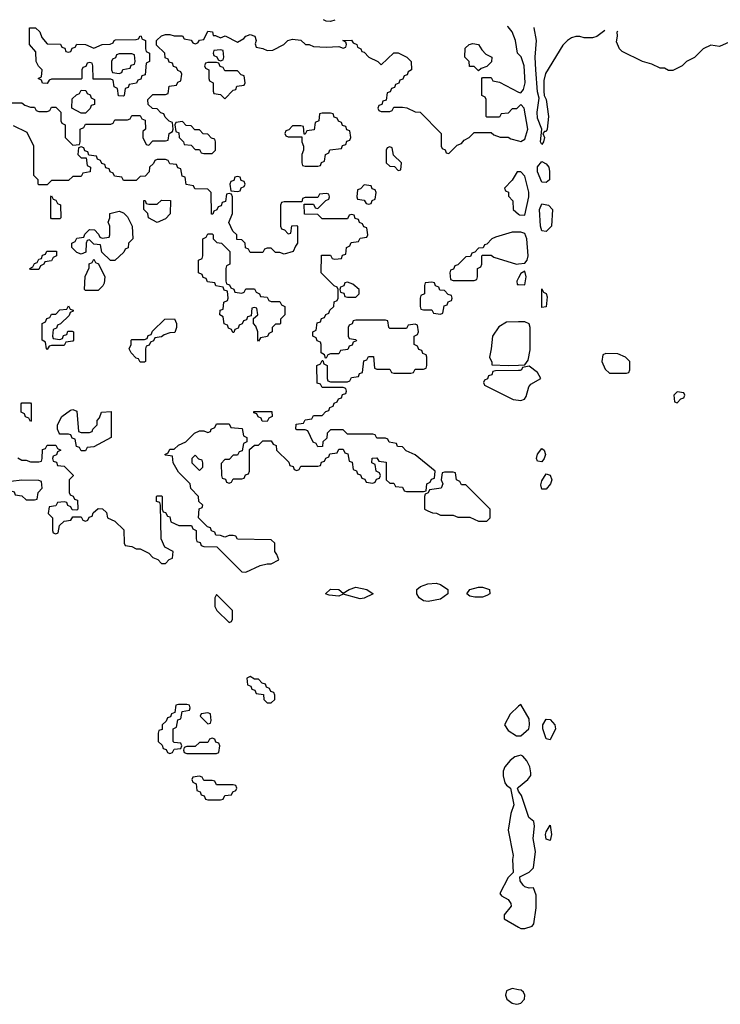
# Model space of a CAD drawing. Header units: inches. Extents: x 2701323 to 2964515, y 494916 to 722124.
# Tile 386 of 656: x 2777639 to 2780954, y 713886 to 718548. Entities that reach past the tile are written whole.
import ezdxf

# ---------------------------------------------------------------- set-up
doc = ezdxf.new("R2010")
doc.units = ezdxf.units.IN
doc.header["$MEASUREMENT"] = 0
doc.layers.add('C7771', color=7, linetype='Continuous')
doc.layers.add('C7781', color=7, linetype='Continuous')

msp = doc.modelspace()

# ---------------------------------------------------------------- linework, layer by layer
at = {"layer": 'C7771', "color": 2, "elevation": 14}
for points in [[(2779130.1, 718546.2), (2779110, 718539.3), (2779090, 718540.9), (2779077.1, 718548.2)], [(2777490, 718154), (2777650, 718154), (2777663.6, 718143.6), (2777690, 718134), (2777710, 718134), (2777718, 718118), (2777730, 718114), (2777770, 718114), (2777782, 718118), (2777790, 718134), (2777810, 718134), (2777834, 718110), (2777834, 718070), (2777838, 718058), (2777854, 718050), (2777854, 717990), (2777890, 717954), (2777922, 717958), (2777926, 717970), (2777926, 718030), (2777942, 718038), (2777950, 718054), (2778070, 718054), (2778082, 718058), (2778090, 718074), (2778150, 718074), (2778162, 718078), (2778170, 718094), (2778210, 718094), (2778218, 718078), (2778232.7, 718072.7), (2778234, 718030), (2778222, 718018), (2778222, 717990), (2778238, 717958), (2778250, 717954), (2778270, 717974), (2778330, 717974), (2778342, 717978), (2778346, 718010), (2778362, 718018), (2778366, 718030), (2778362, 718062), (2778347.3, 718067.3), (2778327.3, 718087.3), (2778322, 718102), (2778307.3, 718107.3), (2778290, 718126), (2778267.3, 718127.3), (2778247.3, 718147.3), (2778246, 718170), (2778270, 718194), (2778330, 718194), (2778342, 718198), (2778347.3, 718232.7), (2778382, 718238), (2778387.3, 718252.7), (2778402, 718258), (2778406, 718290), (2778402, 718302), (2778387.3, 718307.3), (2778382, 718322), (2778367.3, 718327.3), (2778362, 718342), (2778347.3, 718347.3), (2778342, 718362), (2778327.3, 718367.3), (2778326, 718390), (2778287.3, 718427.3), (2778286, 718450), (2778310, 718471.3), (2778330, 718478), (2778350, 718478), (2778370, 718472), (2778410, 718472), (2778418, 718458), (2778450, 718452), (2778458, 718438), (2778470, 718434), (2778482, 718438), (2778490, 718452), (2778510, 718454), (2778530, 718494), (2778552, 718490), (2778554, 718474), (2778566, 718474), (2778590, 718462), (2778611, 718471), (2778670, 718442), (2778700.4, 718459.6), (2778709.1, 718470.9), (2778730, 718478), (2778751.3, 718470), (2778758, 718450), (2778754, 718434), (2778758, 718418), (2778790, 718412), (2778810, 718402), (2778836.4, 718403.6), (2778888.9, 718431.1), (2778908, 718450), (2778930, 718456), (2778970, 718451), (2778991.3, 718431.3), (2779008.7, 718431.3), (2779030, 718422), (2779090, 718418), (2779150, 718422), (2779170, 718414), (2779182, 718418), (2779186, 718430), (2779182, 718442), (2779168, 718450), (2779210, 718451), (2779218, 718438), (2779234, 718430), (2779238, 718418), (2779254, 718410), (2779258, 718398), (2779270, 718394), (2779291.3, 718371.3), (2779334, 718350), (2779350, 718334), (2779410, 718392), (2779430, 718392), (2779470.9, 718370.9), (2779492, 718350), (2779494, 718310), (2779478, 718302), (2779472.7, 718287.3), (2779458, 718282), (2779452.7, 718267.3), (2779438, 718262), (2779432.7, 718247.3), (2779418, 718242), (2779412.7, 718227.3), (2779398, 718222), (2779392.7, 718207.3), (2779378, 718202), (2779372.7, 718167.3), (2779358, 718162), (2779352.7, 718147.3), (2779338, 718142), (2779334, 718130), (2779338, 718118), (2779350, 718114), (2779390, 718114), (2779402, 718118), (2779410, 718134), (2779450, 718134), (2779471.6, 718131.6), (2779510, 718112), (2779534, 718110), (2779634, 718010), (2779634, 717950), (2779638, 717938), (2779652.7, 717932.7), (2779658, 717918), (2779670, 717914), (2779710, 717954), (2779730, 717962), (2779742, 717978), (2779766, 717990), (2779790, 718014), (2779870, 718014), (2779883.6, 718003.6), (2779912.7, 717992.7), (2779950, 717992), (2779963.6, 717983.6), (2780000, 717974)], [(2780000, 718385), (2779995.3, 718390), (2779985.2, 718450), (2779969.3, 718490), (2779950, 718514), (2779946.9, 718516.1)], [(2780000, 718136), (2779990, 718126), (2779970, 718126), (2779950, 718106), (2779918, 718102), (2779910, 718086), (2779850, 718086), (2779846, 718090), (2779846, 718170), (2779842, 718182), (2779826, 718190), (2779826, 718270), (2779830, 718274), (2779870, 718274), (2779878, 718258), (2779910, 718252), (2780000, 718205.5)], [(2777630, 716474), (2777650, 716462), (2777670, 716462), (2777690, 716454), (2777730, 716454), (2777742, 716458), (2777746, 716470), (2777747.3, 716512.7), (2777762, 716518), (2777770, 716534), (2777810, 716534), (2777818, 716518), (2777834, 716510), (2777818, 716502), (2777812.7, 716487.3), (2777798, 716482), (2777794, 716470), (2777798, 716458), (2777812.7, 716452.7), (2777818, 716438), (2777850, 716434), (2777891.6, 716391.6), (2777891.6, 716388.4), (2777874, 716370), (2777874, 716310), (2777878, 716298), (2777892.7, 716292.7), (2777898, 716278), (2777912.7, 716272.7), (2777914, 716230), (2777910, 716226), (2777887.3, 716227.3), (2777882, 716242), (2777867.3, 716247.3), (2777862, 716262), (2777850, 716266), (2777818, 716262), (2777810, 716246), (2777778, 716242), (2777774, 716210), (2777794, 716190), (2777794, 716130), (2777798, 716118), (2777810, 716114), (2777822, 716118), (2777827.3, 716152.7), (2777850, 716174), (2777882, 716178), (2777890, 716194), (2777930, 716194), (2777938, 716178), (2777950, 716174), (2777962, 716178), (2777967.3, 716192.7), (2777982, 716198), (2777987.3, 716212.7), (2778010, 716234), (2778031.6, 716231.6), (2778050, 716214), (2778054, 716190), (2778090, 716174), (2778132.7, 716132.7), (2778134, 716070), (2778138, 716058), (2778170, 716054), (2778190, 716042), (2778210, 716042), (2778250, 716022), (2778270, 716002), (2778292.7, 715992.7), (2778310, 715974), (2778330, 715974), (2778347.3, 715992.7), (2778362, 715998), (2778366, 716030), (2778326, 716050), (2778308, 716090), (2778306, 716250), (2778302, 716262), (2778287.3, 716267.3), (2778286, 716290), (2778290, 716294), (2778310, 716294), (2778314, 716290), (2778314, 716230), (2778318, 716218), (2778330, 716214), (2778338, 716198), (2778350, 716194), (2778354, 716170), (2778392.7, 716152.7), (2778452.7, 716152.7), (2778458, 716138), (2778474, 716130), (2778474, 716090), (2778478, 716078), (2778492.7, 716072.7), (2778498, 716058), (2778510, 716054), (2778572.7, 716052.7), (2778690, 715934), (2778710, 715932), (2778776.5, 715963.5), (2778810, 715972), (2778830, 715972), (2778866, 715990), (2778856.4, 716016.4), (2778846, 716030), (2778846, 716070), (2778830, 716086), (2778670, 716088), (2778662, 716102), (2778650, 716106), (2778630, 716106), (2778610, 716098), (2778590, 716106), (2778567.3, 716107.3), (2778562, 716122), (2778547.3, 716127.3), (2778542, 716142), (2778527.3, 716147.3), (2778486, 716190), (2778488, 716232), (2778502, 716238), (2778506, 716250), (2778487.3, 716267.3), (2778486, 716290), (2778448.4, 716328.4), (2778446, 716350), (2778390, 716406), (2778366, 716450), (2778362, 716482), (2778330, 716486), (2778326, 716490), (2778342, 716498), (2778350, 716514), (2778370, 716514), (2778390, 716534), (2778426, 716550), (2778466, 716590), (2778490, 716602), (2778510, 716602), (2778530, 716594), (2778542, 716598), (2778546, 716610), (2778562, 716618), (2778570, 716634), (2778630, 716634), (2778638, 716618), (2778692.7, 716612.7), (2778698, 716578), (2778714, 716570), (2778714, 716550), (2778698, 716542), (2778692.7, 716507.3), (2778678, 716502), (2778670, 716486), (2778650, 716486), (2778630, 716466), (2778610, 716466), (2778592.7, 716447.3), (2778594, 716390), (2778598, 716378), (2778612.7, 716372.7), (2778618, 716358), (2778630, 716354), (2778642, 716358), (2778650, 716374), (2778690, 716374), (2778702, 716378), (2778707.3, 716392.7), (2778722, 716398), (2778726, 716410), (2778727.3, 716512.7), (2778750, 716534), (2778770, 716534), (2778790, 716554), (2778830, 716554), (2778838, 716538), (2778852.7, 716532.7), (2778854, 716510), (2778912.7, 716452.7), (2778918, 716438), (2778932.7, 716432.7), (2778938, 716418), (2778950, 716414), (2778962, 716418), (2778970, 716434), (2779050, 716434), (2779062, 716438), (2779067.3, 716452.7), (2779082, 716458), (2779087.3, 716472.7), (2779102, 716478), (2779107.3, 716492.7), (2779142, 716498), (2779150, 716514), (2779170, 716514), (2779178, 716498), (2779192.7, 716492.7), (2779198, 716458), (2779212.7, 716452.7), (2779218, 716418), (2779232.7, 716412.7), (2779238, 716398), (2779252.7, 716392.7), (2779258, 716378), (2779272.7, 716372.7), (2779278, 716358), (2779310, 716354), (2779322, 716358), (2779327.3, 716372.7), (2779342, 716378), (2779346, 716390), (2779342, 716402), (2779326, 716410), (2779322, 716442), (2779306, 716450), (2779307.3, 716472.7), (2779330, 716474), (2779338, 716458), (2779372.7, 716452.7), (2779374, 716370), (2779390, 716354), (2779410, 716354), (2779418, 716338), (2779450, 716334), (2779458, 716318), (2779470, 716314), (2779550, 716314), (2779562, 716318), (2779566, 716350), (2779582, 716358), (2779587.3, 716372.7), (2779602, 716378), (2779606, 716410), (2779510, 716488), (2779467.3, 716507.3), (2779450, 716526), (2779427.3, 716527.3), (2779422, 716542), (2779387.3, 716547.3), (2779382, 716562), (2779370, 716566), (2779330, 716566), (2779322, 716582), (2779310, 716586), (2779190, 716586), (2779170, 716606), (2779110, 716606), (2779094, 716590), (2779092.7, 716567.3), (2779074, 716550), (2779072.7, 716527.3), (2779050, 716526), (2779042, 716542), (2779027.3, 716547.3), (2779002, 716602), (2778990, 716606), (2778950, 716606), (2778946, 716610), (2778947.3, 716632.7), (2778982, 716638), (2778990, 716654), (2779022, 716658), (2779030, 716674), (2779070, 716674), (2779087.3, 716692.7), (2779102, 716698), (2779107.3, 716712.7), (2779122, 716718), (2779127.3, 716732.7), (2779142, 716738), (2779147.3, 716752.7), (2779162, 716758), (2779167.3, 716772.7), (2779182, 716778), (2779186, 716790), (2779182, 716802), (2779170, 716806), (2779070, 716806), (2779062, 716822), (2779047.3, 716827.3), (2779046, 716910), (2779062, 716918), (2779070, 716934), (2779074, 716934), (2779078, 716918), (2779094, 716910), (2779094, 716850), (2779098, 716838), (2779110, 716834), (2779190, 716834), (2779202, 716838), (2779210, 716854), (2779242, 716858), (2779247.3, 716872.7), (2779262, 716878), (2779267.3, 716932.7), (2779282, 716938), (2779290, 716954), (2779312.7, 716952.7), (2779318, 716898), (2779330, 716894), (2779390, 716894), (2779398, 716878), (2779410, 716874), (2779490, 716874), (2779502, 716878), (2779510, 716894), (2779550, 716894), (2779562, 716898), (2779566, 716910), (2779566, 716950), (2779562, 716962), (2779547.3, 716967.3), (2779542, 716982), (2779527.3, 716987.3), (2779522, 717002), (2779506, 717010), (2779506, 717050), (2779522, 717058), (2779526, 717070), (2779522, 717102), (2779510, 717106), (2779478, 717102), (2779470, 717086), (2779390, 717086), (2779386, 717090), (2779382, 717122), (2779370, 717126), (2779230, 717126), (2779218, 717122), (2779212.7, 717107.3), (2779198, 717102), (2779194, 717090), (2779194, 717050), (2779198, 717038), (2779230, 717034), (2779232.7, 717027.3), (2779218, 717022), (2779212.7, 717007.3), (2779198, 717002), (2779192.7, 716987.3), (2779158, 716982), (2779150, 716966), (2779110, 716966), (2779098, 716962), (2779090, 716946), (2779086, 716946), (2779082, 716962), (2779066, 716970), (2779066, 717010), (2779062, 717022), (2779047.3, 717027.3), (2779042, 717042), (2779026, 717050), (2779026, 717070), (2779042, 717078), (2779047.3, 717112.7), (2779062, 717118), (2779067.3, 717132.7), (2779082, 717138), (2779088, 717152), (2779102, 717158), (2779107.3, 717172.7), (2779126, 717190), (2779127.3, 717212.7), (2779142, 717218), (2779146, 717230), (2779146, 717270), (2779142, 717282), (2779127.3, 717287.3), (2779066, 717350), (2779067.3, 717432.7), (2779110, 717434), (2779118, 717418), (2779130, 717414), (2779162, 717418), (2779167.3, 717432.7), (2779182, 717438), (2779186, 717470), (2779202, 717478), (2779207.3, 717492.7), (2779242, 717498), (2779250, 717514), (2779282, 717518), (2779286, 717530), (2779282, 717562), (2779267.3, 717567.3), (2779262, 717582), (2779247.3, 717587.3), (2779242, 717602), (2779227.3, 717607.3), (2779222, 717622), (2779210, 717626), (2779198, 717622), (2779190, 717606), (2779070, 717606), (2779050, 717626), (2778987.3, 717627.3), (2778986, 717674), (2779030, 717674), (2779038, 717658), (2779050, 717654), (2779087.3, 717692.7), (2779102, 717698), (2779106, 717710), (2779102, 717722), (2779090, 717726), (2779058, 717722), (2779050, 717706), (2778990, 717706), (2778978, 717702), (2778974, 717686), (2778890, 717686), (2778878, 717682), (2778874, 717670), (2778874, 717570), (2778878, 717558), (2778892.7, 717552.7), (2778910, 717534), (2778922, 717538), (2778927.3, 717572.7), (2778950, 717574), (2778954, 717570), (2778954, 717490), (2778943.6, 717476.4), (2778934, 717450), (2778890, 717438), (2778870, 717446), (2778850, 717446), (2778830, 717466), (2778810, 717466), (2778798, 717462), (2778790, 717446), (2778730, 717446), (2778722, 717462), (2778707.3, 717467.3), (2778706, 717490), (2778690, 717506), (2778667.3, 717507.3), (2778666, 717530), (2778647.3, 717547.3), (2778628.4, 717588.4), (2778646, 717630), (2778646, 717710), (2778642, 717722), (2778630, 717726), (2778618, 717722), (2778612.7, 717687.3), (2778598, 717682), (2778592.7, 717667.3), (2778578, 717662), (2778572.7, 717647.3), (2778558, 717642), (2778552.7, 717627.3), (2778547.3, 717627.3), (2778546, 717730), (2778530, 717746), (2778468, 717748), (2778462, 717762), (2778427.3, 717767.3), (2778422, 717802), (2778407.3, 717807.3), (2778402, 717842), (2778387.3, 717847.3), (2778382, 717862), (2778350, 717866), (2778342, 717882), (2778330, 717886), (2778290, 717886), (2778278, 717882), (2778272.7, 717867.3), (2778254, 717850), (2778252.7, 717827.3), (2778232.7, 717807.3), (2778210, 717806), (2778190, 717786), (2778130, 717786), (2778122, 717802), (2778087.3, 717807.3), (2778082, 717822), (2778067.3, 717827.3), (2778062, 717842), (2778047.3, 717847.3), (2778042, 717862), (2778027.3, 717867.3), (2778022, 717882), (2778007.3, 717887.3), (2778002, 717902), (2777966, 717906), (2777962, 717922), (2777947.3, 717927.3), (2777942, 717942), (2777930, 717946), (2777918, 717942), (2777914, 717910), (2777930, 717894), (2777954, 717894), (2777958, 717858), (2777974, 717850), (2777972.7, 717827.3), (2777938, 717822), (2777930, 717806), (2777890, 717806), (2777870, 717786), (2777790, 717786), (2777770, 717766), (2777730, 717766), (2777726, 717770), (2777726, 717790), (2777706, 717810), (2777706, 717950), (2777674.6, 718014.6), (2777610, 718046)], [(2780000, 717827.6), (2779992.7, 717827.3), (2779970, 717788), (2779934, 717750), (2779938, 717738), (2779951.6, 717731.6), (2779952.7, 717712.7), (2779972, 717690), (2779974, 717650), (2780000, 717626.8)], [(2780000, 717542), (2779970, 717542), (2779890, 717518), (2779874, 717510), (2779850, 717486), (2779838, 717482), (2779832.7, 717467.3), (2779810, 717466), (2779792.7, 717447.3), (2779778, 717442), (2779772.7, 717427.3), (2779750, 717426), (2779712.7, 717387.3), (2779698, 717382), (2779692.7, 717367.3), (2779678, 717362), (2779674, 717350), (2779678, 717318), (2779690, 717314), (2779790, 717314), (2779802, 717318), (2779806, 717330), (2779806, 717370), (2779822, 717378), (2779826, 717390), (2779826, 717430), (2779830, 717434), (2779870, 717434), (2779883.6, 717423.6), (2779990, 717391), (2780000, 717392.2)], [(2780000, 717326), (2779992, 717310), (2779994, 717294), (2780000, 717293.7)], [(2780000, 717117.5), (2779943.5, 717116.5), (2779906.8, 717093.2), (2779876, 717050), (2779870.7, 716989.3), (2779862, 716950), (2779874, 716926), (2779874, 716914), (2779950, 716911), (2780000, 716912.9)], [(2780000, 716887.3), (2779890, 716886), (2779878, 716882), (2779872.7, 716867.3), (2779858, 716862), (2779852.7, 716847.3), (2779838, 716842), (2779834, 716830), (2779838, 716818), (2779974, 716750), (2780000, 716746.1)], [(2780000, 715297), (2779959.6, 715260.4), (2779934, 715210), (2779950, 715182), (2779990, 715158), (2780000, 715158)], [(2780000, 715062.8), (2779981.6, 715058.4), (2779959.9, 715040.1), (2779934.8, 715010), (2779926.8, 714990), (2779927.1, 714967.1), (2779935.3, 714935.3), (2779943.5, 714923.5), (2779962, 714910), (2779978, 714830), (2779962.8, 714790), (2779950.7, 714710), (2779974.8, 714590), (2779971.3, 714571.3), (2779974, 714510), (2779950, 714486), (2779912, 714410), (2779919.6, 714399.6), (2779950, 714382), (2779963.6, 714363.6), (2779964.7, 714350), (2779931.3, 714310), (2779932, 714290), (2780000, 714250.5)], [(2780000, 714896), (2779995.3, 714910), (2780000, 714913.8)], [(2780000, 713955.2), (2779970, 713961.2), (2779942, 713950), (2779938, 713930), (2779944.7, 713910), (2779970, 713891), (2779990, 713886), (2780000, 713888.7)]]:
    msp.add_lwpolyline(points, dxfattribs=at)
at = {"layer": 'C7771', "color": 2}
for points, elevation in [([(2777870, 718394), (2777882, 718398), (2777887.3, 718412.7), (2777902, 718418), (2777910, 718432), (2777950, 718431.3), (2777990, 718414), (2778030, 718431.3), (2778067.3, 718432.7), (2778082, 718438), (2778086, 718450), (2778092.7, 718452.7), (2778190, 718454), (2778202, 718458), (2778210, 718472), (2778214, 718470), (2778218, 718458), (2778234, 718450), (2778234, 718410), (2778238, 718398), (2778254, 718390), (2778254, 718350), (2778238, 718342), (2778232.7, 718287.3), (2778218, 718282), (2778212.7, 718267.3), (2778198, 718262), (2778192.7, 718247.3), (2778158, 718242), (2778152.7, 718227.3), (2778138, 718222), (2778134, 718190), (2778130, 718186), (2778107.3, 718187.3), (2778102, 718222), (2778086, 718230), (2778082, 718262), (2778070, 718266), (2777987.3, 718267.3), (2777986, 718330), (2777982, 718342), (2777970, 718346), (2777958, 718342), (2777952.7, 718327.3), (2777938, 718322), (2777934, 718310), (2777934, 718270), (2777930, 718266), (2777790, 718266), (2777778, 718262), (2777770, 718246), (2777747.3, 718247.3), (2777742, 718262), (2777726, 718270), (2777742, 718278), (2777746, 718310), (2777728, 718328), (2777718, 718350), (2777716.4, 718396.4), (2777686, 718430), (2777686, 718510), (2777714, 718510), (2777734, 718490), (2777743.6, 718463.6), (2777770, 718434), (2777831.6, 718431.6), (2777838, 718418), (2777852.7, 718412.7), (2777858, 718398)], 14), ([(2778590, 718406), (2778558, 718402), (2778554, 718390), (2778558, 718378), (2778572.7, 718372.7), (2778578, 718358), (2778590, 718354), (2778602, 718358), (2778606, 718370), (2778602, 718402)], 14), ([(2779810, 718306), (2779790, 718326), (2779767.3, 718327.3), (2779766, 718350), (2779746, 718370), (2779747.3, 718412.7), (2779766, 718430), (2779784, 718436), (2779810.6, 718430.6), (2779825.4, 718405.4), (2779845.4, 718385.4), (2779874, 718370), (2779872, 718348), (2779850, 718326), (2779823.6, 718316.4)], 14), ([(2778170, 718386), (2778110, 718386), (2778098, 718382), (2778092.7, 718367.3), (2778078, 718362), (2778074, 718350), (2778074, 718310), (2778078, 718298), (2778110, 718294), (2778122, 718298), (2778127.3, 718312.7), (2778162, 718318), (2778167.3, 718332.7), (2778182, 718338), (2778186, 718350), (2778182, 718382)], 14), ([(2778570, 718346), (2778530, 718346), (2778518, 718342), (2778514, 718330), (2778518, 718318), (2778534, 718310), (2778534, 718270), (2778538, 718258), (2778554, 718250), (2778554, 718210), (2778558, 718198), (2778590, 718194), (2778610, 718174), (2778650, 718214), (2778662, 718218), (2778667.3, 718232.7), (2778702, 718238), (2778706, 718250), (2778702, 718282), (2778687.3, 718287.3), (2778670, 718306), (2778610, 718306), (2778602, 718322), (2778587.3, 718327.3), (2778582, 718342)], 14), ([(2777930, 718106), (2777886, 718130), (2777887.3, 718172.7), (2777907.3, 718192.7), (2777922, 718198), (2777930, 718214), (2777952.7, 718212.7), (2777958, 718198), (2777972.7, 718192.7), (2777978, 718178), (2777994, 718170), (2777992.7, 718147.3), (2777978, 718142), (2777972.7, 718127.3), (2777950, 718106)], 14), ([(2779110, 718106), (2779070, 718106), (2779058, 718102), (2779054, 718070), (2779038, 718062), (2779032.7, 718027.3), (2778998, 718022), (2778990, 718006), (2778986, 718006), (2778982, 718042), (2778970, 718046), (2778930, 718046), (2778912.7, 718027.3), (2778898, 718022), (2778894, 718010), (2778898, 717998), (2778910, 717994), (2778974, 717994), (2778974, 717970), (2778982, 717950), (2778982, 717930), (2778974, 717910), (2778974, 717870), (2778978, 717858), (2778990, 717854), (2779050, 717854), (2779062, 717858), (2779067.3, 717872.7), (2779082, 717878), (2779086, 717910), (2779102, 717918), (2779107.3, 717932.7), (2779162, 717938), (2779167.3, 717952.7), (2779182, 717958), (2779187.3, 717972.7), (2779202, 717978), (2779206, 717990), (2779202, 718022), (2779187.3, 718027.3), (2779182, 718042), (2779167.3, 718047.3), (2779162, 718062), (2779147.3, 718067.3), (2779142, 718082), (2779127.3, 718087.3), (2779122, 718102)], 14), ([(2778410, 718066), (2778378, 718062), (2778374, 718050), (2778378, 718018), (2778392.7, 718012.7), (2778394, 717990), (2778414, 717970), (2778418, 717958), (2778450, 717954), (2778470, 717934), (2778490, 717934), (2778498, 717918), (2778510, 717914), (2778550, 717914), (2778566, 717930), (2778566, 717970), (2778562, 717982), (2778547.3, 717987.3), (2778530, 718006), (2778507.3, 718007.3), (2778490, 718026), (2778467.3, 718027.3), (2778450, 718046), (2778427.3, 718047.3)], 14), ([(2779390, 717946), (2779378, 717942), (2779374, 717930), (2779374, 717870), (2779390, 717854), (2779412.7, 717852.7), (2779430, 717834), (2779442, 717838), (2779446, 717870), (2779407.3, 717907.3), (2779402, 717942)], 14), ([(2778670, 717806), (2778658, 717802), (2778652.7, 717787.3), (2778638, 717782), (2778634, 717770), (2778638, 717738), (2778670, 717734), (2778682, 717738), (2778687.3, 717752.7), (2778702, 717758), (2778706, 717770), (2778702, 717782), (2778687.3, 717787.3), (2778682, 717802)], 14), ([(2779270, 717766), (2779252.7, 717747.3), (2779238, 717742), (2779234, 717710), (2779238, 717698), (2779270, 717694), (2779278, 717678), (2779290, 717674), (2779302, 717678), (2779307.3, 717692.7), (2779322, 717698), (2779326, 717730), (2779322, 717742), (2779307.3, 717747.3), (2779302, 717762)], 14), ([(2777790, 717606), (2777786, 717610), (2777786, 717710), (2777790, 717714), (2777798, 717698), (2777810, 717694), (2777818, 717678), (2777831.6, 717671.6), (2777834, 717610), (2777830, 717606)], 14), ([(2778290, 717588), (2778248, 717610), (2778246, 717630), (2778226, 717650), (2778227.3, 717692.7), (2778232.7, 717692.7), (2778238, 717678), (2778250, 717674), (2778290, 717674), (2778310, 717694), (2778352.7, 717692.7), (2778351.6, 717628.4), (2778330, 717606)], 14), ([(2778090, 717408), (2778068.4, 717408.4), (2778027.3, 717447.3), (2778022, 717482), (2777990, 717486), (2777970, 717506), (2777958, 717502), (2777954, 717490), (2777952.7, 717447.3), (2777930, 717438), (2777910, 717446), (2777886, 717470), (2777886, 717490), (2777902, 717498), (2777910, 717514), (2777942, 717518), (2777947.3, 717532.7), (2777970, 717554), (2777992.7, 717552.7), (2778012.7, 717532.7), (2778018, 717518), (2778030, 717514), (2778062, 717518), (2778066, 717530), (2778066, 717570), (2778058, 717590), (2778066, 717610), (2778066, 717630), (2778110, 717642), (2778130, 717634), (2778150, 717614), (2778172, 717570), (2778174, 717510), (2778154, 717490), (2778152.7, 717467.3), (2778138, 717462), (2778132.7, 717447.3)], 14), ([(2778690, 717254), (2778702, 717258), (2778710, 717274), (2778750, 717274), (2778758, 717258), (2778774, 717250), (2778778, 717238), (2778810, 717234), (2778818, 717218), (2778830, 717214), (2778870, 717214), (2778878, 717198), (2778894, 717190), (2778894, 717150), (2778874, 717130), (2778874, 717110), (2778870, 717106), (2778850, 717106), (2778834, 717090), (2778834, 717070), (2778818, 717062), (2778812, 717048), (2778778, 717042), (2778770, 717026), (2778766, 717030), (2778766, 717070), (2778756.4, 717096.4), (2778746, 717110), (2778746, 717134), (2778766, 717150), (2778762, 717182), (2778750, 717186), (2778738, 717182), (2778734, 717146), (2778718, 717142), (2778712.7, 717127.3), (2778698, 717122), (2778692.7, 717107.3), (2778678, 717102), (2778672.7, 717087.3), (2778658, 717082), (2778652.7, 717067.3), (2778647.3, 717067.3), (2778642, 717082), (2778627.3, 717087.3), (2778622, 717102), (2778607.3, 717107.3), (2778602, 717142), (2778586, 717150), (2778587.3, 717172.7), (2778602, 717178), (2778606, 717210), (2778622, 717218), (2778626, 717230), (2778622, 717262), (2778607.3, 717267.3), (2778602, 717282), (2778567.3, 717287.3), (2778562, 717302), (2778527.3, 717307.3), (2778522, 717322), (2778507.3, 717327.3), (2778502, 717342), (2778486, 717350), (2778486, 717410), (2778502, 717418), (2778506, 717430), (2778506, 717510), (2778522, 717518), (2778530, 717534), (2778550, 717534), (2778554, 717530), (2778554, 717510), (2778572.7, 717492.7), (2778594, 717490), (2778634, 717450), (2778634, 717390), (2778618, 717382), (2778614, 717370), (2778614, 717310), (2778618, 717298), (2778632.7, 717292.7), (2778638, 717278), (2778652.7, 717272.7), (2778658, 717258)], 14), ([(2777690, 717366), (2777688, 717370), (2777702, 717378), (2777710, 717394), (2777722, 717398), (2777730, 717414), (2777742, 717418), (2777747.3, 717432.7), (2777762, 717438), (2777767.3, 717452.7), (2777812.7, 717452.7), (2777814, 717430), (2777798, 717422), (2777790, 717406), (2777758, 717402), (2777754, 717390), (2777738, 717382), (2777730, 717366)], 14), ([(2777950, 717266), (2777946, 717270), (2777948.4, 717331.6), (2777967.3, 717372.7), (2777968.4, 717391.6), (2777982, 717398), (2777990, 717414), (2777998, 717398), (2778012.7, 717392.7), (2778042, 717330), (2778039.6, 717300.4), (2778032.7, 717287.3), (2778010, 717266)], 14), ([(2779190, 717306), (2779178, 717302), (2779172.7, 717287.3), (2779158, 717282), (2779154, 717270), (2779158, 717258), (2779172.7, 717252.7), (2779178, 717238), (2779190, 717234), (2779230, 717234), (2779246, 717250), (2779246, 717270), (2779216.4, 717296.4)], 14), ([(2779590, 717306), (2779558, 717302), (2779554, 717290), (2779554, 717250), (2779538, 717242), (2779534, 717230), (2779534, 717190), (2779538, 717178), (2779550, 717174), (2779590, 717174), (2779598, 717158), (2779630, 717154), (2779642, 717158), (2779647.3, 717192.7), (2779662, 717198), (2779667.3, 717212.7), (2779682, 717218), (2779686, 717230), (2779682, 717242), (2779667.3, 717247.3), (2779650, 717266), (2779627.3, 717267.3), (2779622, 717282), (2779607.3, 717287.3), (2779602, 717302)], 14), ([(2777830, 717034), (2777842, 717038), (2777847.3, 717052.7), (2777862, 717058), (2777867.3, 717072.7), (2777887.3, 717072.7), (2777894, 717070), (2777894, 717030), (2777890, 717026), (2777858, 717022), (2777850, 717006), (2777790, 717006), (2777778, 717002), (2777770, 716986), (2777766, 716990), (2777762, 717022), (2777746, 717030), (2777746, 717110), (2777762, 717118), (2777767.3, 717132.7), (2777782, 717138), (2777790, 717154), (2777810, 717154), (2777830, 717174), (2777862, 717178), (2777870, 717194), (2777878, 717178), (2777892.7, 717172.7), (2777892.7, 717167.3), (2777878, 717162), (2777872.7, 717147.3), (2777832.7, 717107.3), (2777818, 717102), (2777812.7, 717087.3), (2777798, 717082), (2777794, 717050), (2777798, 717038)], 14), ([(2778210, 716926), (2778202, 716942), (2778190, 716946), (2778166, 716970), (2778158, 716990), (2778166, 717010), (2778166, 717030), (2778170, 717034), (2778230, 717034), (2778242, 717038), (2778247.3, 717052.7), (2778262, 717058), (2778267.3, 717072.7), (2778326, 717130), (2778371.3, 717131.3), (2778382, 717110), (2778382, 717090), (2778372.7, 717067.3), (2778350, 717066), (2778323.6, 717056.4), (2778310, 717046), (2778278, 717042), (2778272.7, 717027.3), (2778258, 717022), (2778252.7, 717007.3), (2778238, 717002), (2778234, 716990), (2778234, 716930), (2778230, 716926)], 14), ([(2777690, 716646), (2777682, 716662), (2777667.3, 716667.3), (2777662, 716682), (2777646, 716690), (2777646, 716730), (2777650, 716734), (2777690, 716734), (2777694, 716730), (2777694, 716650)], 14), ([(2777930, 716594), (2777970, 716594), (2777982, 716598), (2777986, 716610), (2778006, 716630), (2778006, 716650), (2778016.4, 716663.6), (2778026, 716690), (2778072.7, 716692.7), (2778072, 716570), (2777990, 716526), (2777958, 716522), (2777950, 716506), (2777930, 716506), (2777922, 716522), (2777907.3, 716527.3), (2777902, 716562), (2777887.3, 716567.3), (2777882, 716582), (2777870, 716586), (2777830, 716586), (2777826, 716590), (2777818, 716610), (2777818, 716630), (2777838, 716670), (2777880.4, 716699.6), (2777890, 716702), (2777910, 716694), (2777918, 716598)], 14), ([(2778810, 716646), (2778787.3, 716647.3), (2778782, 716662), (2778767.3, 716667.3), (2778762, 716682), (2778747.3, 716687.3), (2778747.3, 716692.7), (2778832.7, 716692.7), (2778834, 716670), (2778818, 716662)], 14), ([(2778470, 716486), (2778454, 716470), (2778454, 716450), (2778490, 716414), (2778506, 716430), (2778506, 716450), (2778502, 716462), (2778487.3, 716467.3)], 14), ([(2779690, 716406), (2779650, 716406), (2779638, 716402), (2779634, 716370), (2779642, 716350), (2779634, 716330), (2779578, 716322), (2779572, 716308), (2779558, 716302), (2779554, 716290), (2779554, 716230), (2779570, 716222), (2779592.7, 716212.7), (2779611.6, 716211.6), (2779630, 716202), (2779690, 716202), (2779712.7, 716192.7), (2779770, 716192), (2779810, 716174), (2779850, 716174), (2779866, 716190), (2779866, 716230), (2779750, 716346), (2779730, 716346), (2779722, 716362), (2779706, 716370), (2779702, 716402)], 14), ([(2777650, 716368), (2777598, 716362), (2777594, 716330), (2777598, 716318), (2777612.7, 716312.7), (2777618, 716298), (2777650, 716294), (2777670, 716274), (2777710, 716274), (2777722, 716278), (2777726, 716310), (2777746, 716330), (2777742, 716362), (2777730, 716366)], 14), ([(2779250, 715805.2), (2779170, 715828), (2779150, 715818), (2779103.1, 715823.1), (2779086, 715830), (2779110, 715851), (2779150, 715850.8), (2779170, 715832), (2779198, 715850), (2779230, 715860.7), (2779282, 715850), (2779312, 715830), (2779270, 715809)], 10), ([(2779572.9, 715792.9), (2779550, 715796), (2779529, 715810), (2779519, 715830), (2779519, 715850), (2779535.5, 715864.5), (2779570, 715877.3), (2779610, 715880.7), (2779630, 715873.4), (2779664.7, 715850), (2779664.7, 715830), (2779630, 715803.7)], 10), ([(2779830, 715813.2), (2779793.6, 715813.6), (2779770, 715819), (2779755.3, 715830), (2779769.4, 715850.6), (2779810, 715860.7), (2779830, 715860.7), (2779862, 715850), (2779864.7, 715830), (2779850, 715821.2)], 10), ([(2778570, 715826), (2778562, 715810), (2778562, 715770), (2778572, 715750), (2778630, 715694), (2778642, 715698), (2778646, 715710), (2778646, 715750)], 14), ([(2778730, 715438), (2778714, 715430), (2778718, 715398), (2778732.7, 715392.7), (2778738, 715378), (2778752.7, 715372.7), (2778758, 715358), (2778792.7, 715352.7), (2778794, 715330), (2778810, 715314), (2778830, 715314), (2778846, 715330), (2778846, 715350), (2778842, 715362), (2778827.3, 715367.3), (2778822, 715382), (2778807.3, 715387.3), (2778802, 715402), (2778787.3, 715407.3), (2778770, 715426), (2778750, 715426)], 14), ([(2778430, 715306), (2778390, 715306), (2778378, 715302), (2778372.7, 715267.3), (2778358, 715262), (2778352.7, 715247.3), (2778338, 715242), (2778332.7, 715227.3), (2778314, 715210), (2778312.7, 715187.3), (2778298, 715182), (2778294, 715170), (2778294, 715130), (2778312.7, 715112.7), (2778318, 715098), (2778332.7, 715092.7), (2778338, 715078), (2778350, 715074), (2778362, 715078), (2778370, 715094), (2778402, 715098), (2778406, 715110), (2778402, 715122), (2778370, 715126), (2778366, 715130), (2778366, 715190), (2778382, 715198), (2778387.3, 715232.7), (2778402, 715238), (2778407.3, 715272.7), (2778442, 715278), (2778446, 715290), (2778442, 715302)], 14), ([(2778530, 715266), (2778498, 715262), (2778494, 715250), (2778530, 715214), (2778542, 715218), (2778546, 715230), (2778542, 715262)], 14), ([(2778550, 715146), (2778538, 715142), (2778530, 715126), (2778490, 715126), (2778470, 715106), (2778430, 715106), (2778418, 715102), (2778414, 715090), (2778418, 715078), (2778430, 715074), (2778570, 715074), (2778582, 715078), (2778586, 715110), (2778582, 715122), (2778567.3, 715127.3), (2778562, 715142)], 14), ([(2778490, 714966), (2778458, 714962), (2778454, 714950), (2778458, 714938), (2778474, 714930), (2778478, 714898), (2778492.7, 714892.7), (2778498, 714878), (2778512.7, 714872.7), (2778518, 714858), (2778530, 714854), (2778590, 714854), (2778602, 714858), (2778610, 714874), (2778642, 714878), (2778647.3, 714892.7), (2778662, 714898), (2778666, 714910), (2778662, 714922), (2778650, 714926), (2778570, 714926), (2778562, 714942), (2778550, 714946), (2778510, 714946), (2778502, 714962)], 14)]:
    msp.add_lwpolyline(points, close=True, dxfattribs=dict(at, elevation=elevation))
at = {"layer": 'C7781', "color": 2}
for points, elevation in [([(2780408.4, 718496.9), (2780370.7, 718469.3), (2780350, 718462), (2780310, 718462), (2780290, 718468.7), (2780271.6, 718468.4), (2780250, 718462), (2780232, 718450), (2780210, 718428), (2780127.1, 718292.9), (2780119.8, 718260.2), (2780118.8, 718210), (2780121, 718190), (2780130.7, 718170), (2780142, 718090), (2780136, 718030), (2780130, 718018), (2780122, 718018), (2780114, 718010), (2780122, 717990), (2780118, 717970), (2780110, 717958), (2780104, 717970), (2780109.5, 718030), (2780090, 718082), (2780087.3, 718110), (2780097.2, 718177.2), (2780090, 718206), (2780081.6, 718310), (2780078.9, 718370), (2780085.4, 718450), (2780074, 718510), (2780074.1, 718511.2)], 10), ([(2781205.2, 718462.9), (2781150, 718418), (2781130.9, 718409.1), (2781050, 718415.3), (2781010, 718448), (2780950, 718422), (2780910, 718428), (2780874, 718410), (2780831.6, 718368.4), (2780794, 718350), (2780774, 718330), (2780730, 718308), (2780710, 718308), (2780690, 718318), (2780670, 718318), (2780630, 718338), (2780586, 718350), (2780490, 718398), (2780478, 718410), (2780463.1, 718443.1), (2780468, 718470), (2780466, 718490), (2780470.3, 718494.3)], 10), ([(2780000, 718205.5), (2780003.6, 718203.6), (2780010, 718202), (2780023.1, 718216.9), (2780031.1, 718250), (2780026, 718330), (2780012.1, 718372.1), (2780000, 718385)], 14), ([(2780000, 717974), (2780010, 717971.3), (2780030, 717982), (2780044.5, 718030), (2780026, 718130), (2780010, 718146), (2780000, 718136)], 14), ([(2780000, 717626.8), (2780003.6, 717623.6), (2780030, 717622), (2780049.2, 717710), (2780049.2, 717730.8), (2780030, 717808), (2780010, 717828), (2780000, 717827.6)], 14), ([(2780000, 717392.2), (2780030, 717396), (2780041.2, 717410), (2780045.2, 717430), (2780039.5, 717510), (2780030, 717535.3), (2780010, 717542), (2780000, 717542)], 14), ([(2780000, 717293.7), (2780030, 717292), (2780035.1, 717330), (2780030, 717358), (2780010, 717346), (2780000, 717326)], 14), ([(2780000, 716912.9), (2780030, 716914), (2780044.7, 716935.3), (2780054.9, 716985.1), (2780054.5, 717090), (2780050, 717108), (2780030, 717118), (2780000, 717117.5)], 14), ([(2780000, 716746.1), (2780010, 716744.7), (2780028.4, 716751.6), (2780036.4, 716763.6), (2780048.7, 716810), (2780057.2, 716822.8), (2780106, 716850), (2780090, 716878), (2780050, 716908), (2780018, 716902), (2780014, 716890), (2780007.3, 716887.3), (2780000, 716887.3)], 14), ([(2780000, 715158), (2780010, 715158), (2780049, 715190), (2780051.8, 715210), (2780050, 715238), (2780010, 715306), (2780000, 715297)], 14), ([(2780000, 714913.8), (2780044, 714950), (2780057.2, 714970), (2780058.6, 714981.4), (2780053.2, 715010), (2780038.7, 715038.7), (2780020.2, 715060.2), (2780010, 715065.2), (2780000, 715062.8)], 14), ([(2780000, 714250.5), (2780010, 714244.7), (2780030, 714244.7), (2780063.7, 714256.3), (2780072.8, 714267.2), (2780083.2, 714343.2), (2780082.7, 714402.7), (2780070, 714438), (2780050, 714435.3), (2780030, 714442), (2780022, 714450), (2780008, 714470), (2780006, 714490), (2780050, 714512), (2780070, 714532), (2780079.6, 714610), (2780069.4, 714670.6), (2780075.1, 714730), (2780071.5, 714751.5), (2780048.7, 714770), (2780014.5, 714874.5), (2780002, 714890), (2780000, 714896)], 14), ([(2780000, 713888.7), (2780010, 713891.3), (2780028.7, 713910), (2780029, 713930), (2780024, 713944), (2780012.7, 713952.7), (2780000, 713955.2)], 14)]:
    msp.add_lwpolyline(points, dxfattribs=dict(at, elevation=elevation))
for points, elevation in [([(2780130, 717777.2), (2780110, 717779), (2780090, 717828), (2780090, 717851.3), (2780110, 717877.3), (2780130, 717866), (2780142.8, 717850), (2780146.8, 717830), (2780146, 717790)], 10), ([(2780130, 717545.2), (2780110, 717549.2), (2780102.9, 717570), (2780098.7, 717650), (2780110, 717675.5), (2780141, 717670), (2780161, 717650), (2780156, 717570)], 10), ([(2780110, 717186), (2780110, 717274), (2780118, 717258), (2780130, 717251.3), (2780135.2, 717235.2), (2780130, 717188.7)], 10), ([(2780412.7, 716967.3), (2780398, 716962), (2780394, 716930), (2780410, 716894), (2780430, 716874), (2780510, 716874), (2780522, 716878), (2780526, 716890), (2780526, 716930), (2780506, 716950), (2780470, 716966)], 14), ([(2780750, 716786), (2780734, 716770), (2780738, 716738), (2780750, 716734), (2780767.3, 716752.7), (2780782, 716758), (2780786, 716770), (2780782, 716782)], 14), ([(2780110, 716455.3), (2780090, 716458), (2780085.2, 716470), (2780090, 716491), (2780110, 716517.3), (2780121, 716510), (2780126.8, 716490), (2780121, 716470)], 10), ([(2780110, 716325.2), (2780105.6, 716345.6), (2780110, 716364.7), (2780130, 716398), (2780150, 716391.3), (2780158, 716370), (2780151.3, 716350), (2780130, 716325.2)], 10), ([(2780150, 715139), (2780130, 715142.7), (2780114, 715190), (2780114.5, 715210), (2780130, 715236.3), (2780150, 715234), (2780170.8, 715210), (2780174.8, 715190)], 10), ([(2780150, 714662), (2780130, 714668.7), (2780128, 714690), (2780130, 714702), (2780150, 714734), (2780155.5, 714690)], 10)]:
    msp.add_lwpolyline(points, close=True, dxfattribs=dict(at, elevation=elevation))

doc.saveas('drawing.dxf')
